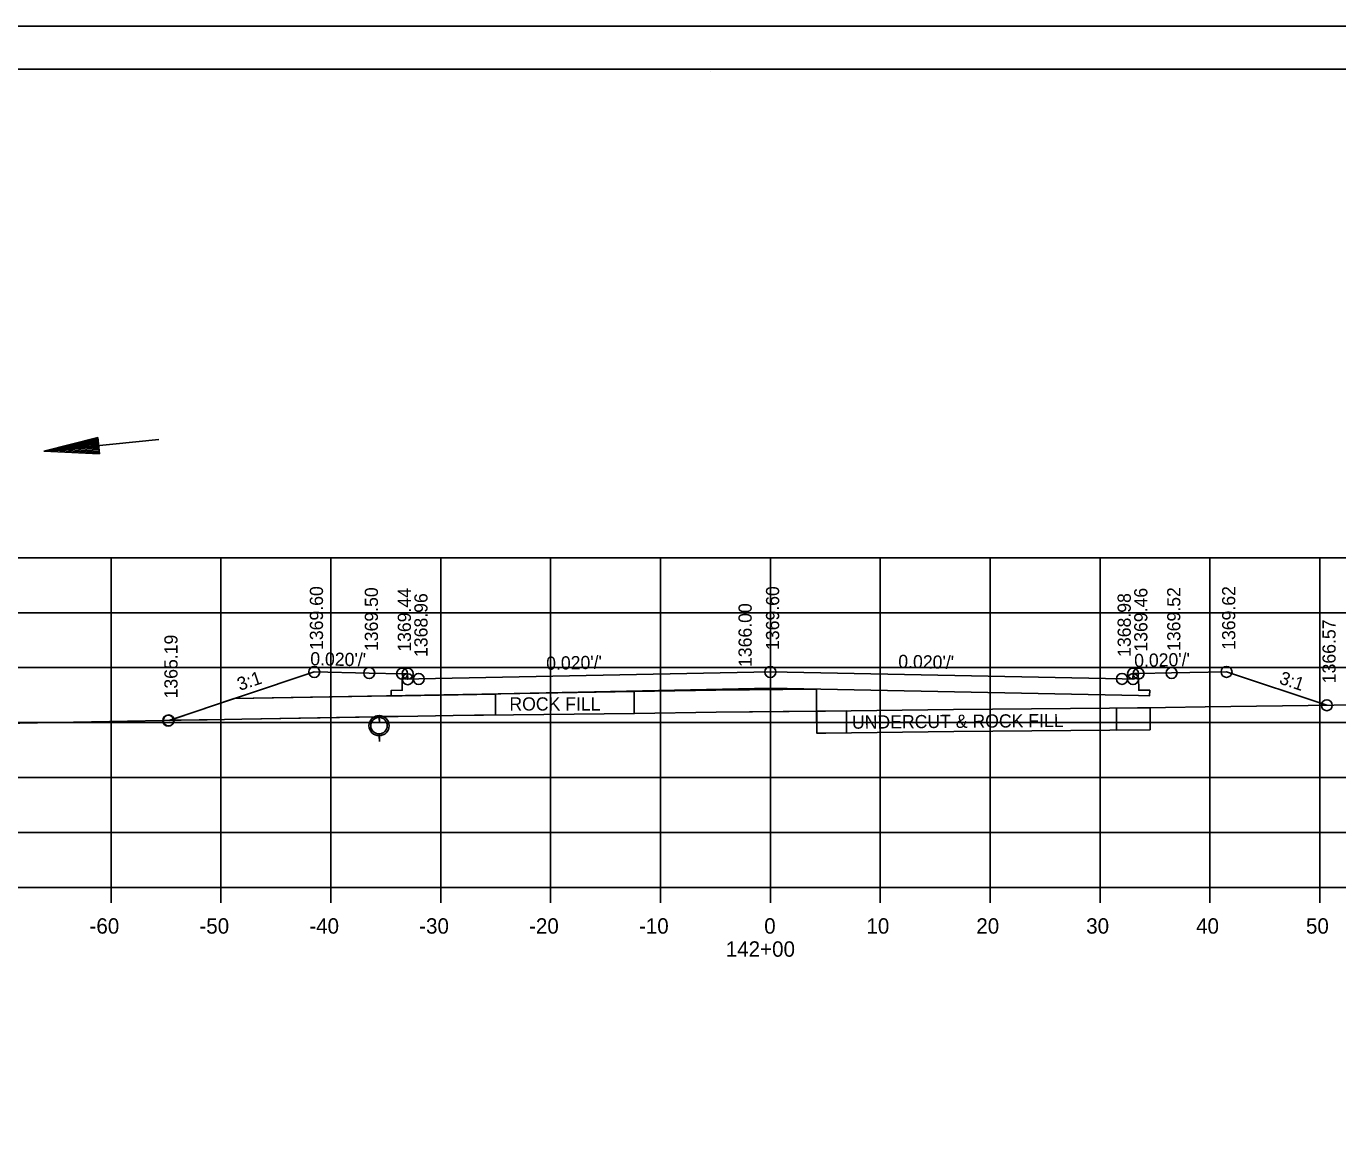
# Model space of a CAD drawing. Extents: x 1374311 to 1383814, y 384102 to 406278.
# Drawn here: x 1381560.9 to 1381680.3, y 389556.8 to 389658 of the extents above; entities that cross this region are included whole.
import ezdxf

# ---------------------------------------------------------------- set-up
doc = ezdxf.new("R2010")
doc.units = 0
for name, color, linetype in [('R_Axis', 7, 'Continuous'), ('R_Axis Annot', 7, 'Continuous'), ('R_Border', 7, 'Continuous'), ('R_Draft', 7, 'Continuous'), ('R_Exist Surface', 7, 'Continuous'), ('R_Fin Surface', 7, 'Continuous'), ('R_Grid', 7, 'Continuous'), ('R_No Plot', 7, 'Continuous'), ('R_Water', 7, 'Continuous'), ('R_Xsect Elev', 7, 'Continuous'), ('R_Xsect Slope', 7, 'Continuous')]:
    doc.layers.add(name, color=color, linetype=linetype)

msp = doc.modelspace()

# ---------------------------------------------------------------- linework, layer by layer
at = {"layer": 'R_Axis'}
for p, q in [((1381488.66, 389579.69), (1381768.66, 389579.69)), ((1381568.66, 389578.29), (1381568.66, 389579.69)), ((1381578.66, 389578.29), (1381578.66, 389579.69)), ((1381588.66, 389578.29), (1381588.66, 389579.69)), ((1381598.66, 389578.29), (1381598.66, 389579.69)), ((1381608.66, 389578.29), (1381608.66, 389579.69)), ((1381618.66, 389578.29), (1381618.66, 389579.69)), ((1381628.66, 389578.29), (1381628.66, 389579.69)), ((1381638.66, 389578.29), (1381638.66, 389579.69)), ((1381648.66, 389578.29), (1381648.66, 389579.69)), ((1381658.66, 389578.29), (1381658.66, 389579.69)), ((1381668.66, 389578.29), (1381668.66, 389579.69)), ((1381678.66, 389578.29), (1381678.66, 389579.69))]:
    msp.add_line(p, q, dxfattribs=at)
at = {"layer": 'R_Border'}
for p, q in [((1381470.66, 389654.15), (1381786.84, 389654.15)), ((1381623.18, 389653.89), (1381623.18, 389653.89)), ((1381623.18, 389653.89), (1381623.18, 389653.89))]:
    msp.add_line(p, q, dxfattribs=at)
at = {"layer": 'R_Draft'}
for p, q in [((1381567.45, 389620.64), (1381562.55, 389619.4)), ((1381567.47, 389620.52), (1381563.38, 389619.48)), ((1381567.48, 389620.39), (1381564.24, 389619.57)), ((1381567.49, 389620.27), (1381565.07, 389619.65)), ((1381567.5, 389620.14), (1381565.91, 389619.74)), ((1381567.45, 389620.64), (1381567.6, 389619.15)), ((1381567.6, 389619.15), (1381562.55, 389619.4)), ((1381567.59, 389619.27), (1381563.38, 389619.48)), ((1381567.58, 389619.4), (1381564.24, 389619.57)), ((1381567.57, 389619.53), (1381565.07, 389619.65)), ((1381567.55, 389619.65), (1381565.91, 389619.74)), ((1381567.52, 389620.01), (1381566.74, 389619.82)), ((1381567.54, 389619.78), (1381566.74, 389619.82))]:
    msp.add_line(p, q, dxfattribs=at)
at = {"layer": 'R_Exist Surface'}
for p, q in [((1381593.06, 389595.33), (1381593.09, 389594.8)), ((1381593.06, 389593.5), (1381593.09, 389592.97))]:
    msp.add_line(p, q, dxfattribs=at)
msp.add_lwpolyline([(1381488.66, 389593.76), (1381504.61, 389594.06), (1381507.88, 389594.12), (1381515.14, 389594.19), (1381535.24, 389594.24), (1381550.51, 389594.43), (1381557.06, 389594.58), (1381576.68, 389594.94), (1381577.4, 389594.94), (1381580.56, 389595.01), (1381596.57, 389595.29), (1381599.8, 389595.35), (1381616.3, 389595.51), (1381623.73, 389595.65), (1381633.69, 389595.74), (1381645.34, 389595.87), (1381659.53, 389595.99), (1381664.62, 389596.06), (1381668.22, 389596.12), (1381693.97, 389596.46)], dxfattribs=at)
msp.add_circle((1381593.05, 389594.41), 0.917, dxfattribs=at)
at = {"layer": 'R_Fin Surface'}
for p, q in [((1381616.27, 389597.51), (1381616.28, 389595.51)), ((1381616.28, 389597.51), (1381616.28, 389595.51)), ((1381632.87, 389595.73), (1381632.85, 389597.73)), ((1381579.87, 389596.87), (1381574.39, 389595.04)), ((1381603.64, 389597.31), (1381603.64, 389595.39)), ((1381603.64, 389595.39), (1381603.64, 389597.29)), ((1381593.06, 389595.33), (1381593.06, 389595.32)), ((1381632.87, 389595.73), (1381632.89, 389593.73)), ((1381635.59, 389595.76), (1381635.59, 389593.76)), ((1381635.59, 389593.76), (1381635.59, 389595.76)), ((1381663.22, 389596.04), (1381660.17, 389596)), ((1381660.17, 389596), (1381660.17, 389594)), ((1381660.17, 389596), (1381660.17, 389594)), ((1381663.21, 389594.04), (1381663.22, 389596.04)), ((1381660.17, 389594), (1381663.21, 389594.04))]:
    msp.add_line(p, q, dxfattribs=at)
for points in [[(1381573.91, 389594.89), (1381587.15, 389599.3), (1381592.15, 389599.2), (1381595.15, 389599.14), (1381595.65, 389599.14), (1381595.66, 389598.64), (1381596.66, 389598.66), (1381628.66, 389599.3), (1381660.66, 389598.67), (1381661.66, 389598.65), (1381661.67, 389599.15), (1381662.17, 389599.15), (1381665.17, 389599.21), (1381670.17, 389599.31), (1381679.3, 389596.27)], [(1381662.17, 389598.79), (1381662.18, 389597.64), (1381663.18, 389597.64), (1381663.17, 389597.14), (1381662.17, 389597.15), (1381628.66, 389597.81), (1381595.15, 389597.14), (1381594.15, 389597.12), (1381594.16, 389597.62), (1381595.16, 389597.63), (1381595.15, 389598.78)], [(1381579.87, 389596.87), (1381616.27, 389597.51), (1381623.7, 389597.65), (1381632.85, 389597.73)], [(1381632.85, 389597.73), (1381623.7, 389597.65), (1381616.27, 389597.51)], [(1381632.85, 389597.73), (1381632.89, 389593.73), (1381633.71, 389593.74), (1381645.36, 389593.87), (1381659.55, 389593.99), (1381663.21, 389594.04), (1381663.22, 389596.04)], [(1381603.64, 389597.29), (1381595.15, 389597.14), (1381594.15, 389597.12), (1381579.87, 389596.87)], [(1381574.41, 389594.9), (1381576.68, 389594.94), (1381577.4, 389594.94), (1381580.56, 389595.01), (1381592.63, 389595.22)], [(1381593.06, 389595.32), (1381593.06, 389595.33)], [(1381593.44, 389595.24), (1381596.57, 389595.29), (1381599.8, 389595.35), (1381603.64, 389595.39)], [(1381616.28, 389595.51), (1381616.3, 389595.51), (1381623.73, 389595.65), (1381632.87, 389595.73)], [(1381635.59, 389595.76), (1381633.69, 389595.74), (1381632.87, 389595.73)], [(1381632.89, 389593.73), (1381633.71, 389593.74), (1381635.59, 389593.76)]]:
    msp.add_lwpolyline(points, dxfattribs=at)
for centre, radius, start, end in [((1381573.91, 389594.89), 0.5, 1.047, 18.4349), ((1381593.05, 389594.41), 0.917, 89.5174, 117.0627), ((1381593.05, 389594.41), 0.917, 64.9734, 89.4967)]:
    msp.add_arc(centre, radius, start, end, dxfattribs=at)
at = {"layer": 'R_Grid'}
for p, q in [((1381488.66, 389609.69), (1381768.66, 389609.69)), ((1381568.66, 389579.69), (1381568.66, 389609.69)), ((1381578.66, 389579.69), (1381578.66, 389609.69)), ((1381588.66, 389579.69), (1381588.66, 389609.69)), ((1381598.66, 389579.69), (1381598.66, 389609.69)), ((1381608.66, 389579.69), (1381608.66, 389609.69)), ((1381618.66, 389579.69), (1381618.66, 389609.69)), ((1381628.66, 389579.69), (1381628.66, 389609.69)), ((1381638.66, 389579.69), (1381638.66, 389609.69)), ((1381648.66, 389579.69), (1381648.66, 389609.69)), ((1381658.66, 389579.69), (1381658.66, 389609.69)), ((1381668.66, 389579.69), (1381668.66, 389609.69)), ((1381678.66, 389579.69), (1381678.66, 389609.69)), ((1381488.66, 389604.69), (1381768.66, 389604.69)), ((1381488.66, 389599.69), (1381768.66, 389599.69)), ((1381488.66, 389594.69), (1381768.66, 389594.69)), ((1381488.66, 389589.69), (1381768.66, 389589.69)), ((1381488.66, 389584.69), (1381768.66, 389584.69)), ((1381488.66, 389579.69), (1381768.66, 389579.69))]:
    msp.add_line(p, q, dxfattribs=at)
at = {"layer": 'R_No Plot'}
msp.add_line((1381458.26, 389658.05), (1381791.59, 389658.05), dxfattribs=at)
for points in [[(1381458.25, 389658.05), (1381791.59, 389658.05), (1381791.59, 389444.71), (1381458.25, 389444.71)], [(1381704.58, 389654.15), (1381704.58, 389644.27), (1381740.31, 389644.27), (1381740.31, 389641.35), (1381763.51, 389641.35), (1381763.51, 389618.14), (1381786.84, 389618.14), (1381786.84, 389448.69), (1381470.66, 389448.69), (1381470.66, 389654.15)]]:
    msp.add_lwpolyline(points, close=True, dxfattribs=at)
for centre in [(1381587.15, 389599.3), (1381587.15, 389599.3), (1381587.15, 389599.3), (1381628.66, 389599.3), (1381628.66, 389599.3), (1381628.66, 389599.3), (1381670.17, 389599.31), (1381670.17, 389599.31), (1381670.17, 389599.31), (1381592.15, 389599.2), (1381592.15, 389599.2), (1381592.15, 389599.2), (1381595.15, 389599.14), (1381595.15, 389599.14), (1381595.15, 389599.14), (1381595.65, 389599.14), (1381595.65, 389599.14), (1381595.65, 389599.14), (1381595.66, 389598.64), (1381596.66, 389598.66), (1381596.66, 389598.66), (1381596.66, 389598.66), (1381660.66, 389598.67), (1381660.66, 389598.67), (1381660.66, 389598.67), (1381661.66, 389598.65), (1381661.67, 389599.15), (1381661.67, 389599.15), (1381661.67, 389599.15), (1381662.17, 389599.15), (1381662.17, 389599.15), (1381662.17, 389599.15), (1381665.17, 389599.21), (1381665.17, 389599.21), (1381665.17, 389599.21), (1381679.3, 389596.27), (1381679.3, 389596.27), (1381679.3, 389596.27), (1381573.86, 389594.87), (1381573.86, 389594.87), (1381573.91, 389594.89), (1381573.91, 389594.89), (1381573.91, 389594.89), (1381573.91, 389594.89)]:
    msp.add_circle(centre, 0.5, dxfattribs=at)
at = {"layer": 'R_Water'}
for p, q in [((1381573.01, 389620.44), (1381562.55, 389619.4)), ((1381593.06, 389595.16), (1381593.09, 389594.64)), ((1381593.06, 389593.66), (1381593.09, 389593.14))]:
    msp.add_line(p, q, dxfattribs=at)
msp.add_circle((1381593.05, 389594.41), 0.75, dxfattribs=at)

# ---------------------------------------------------------------- texts
at = {"layer": 'R_Axis Annot'}
for s, p in [('-60', (1381566.7, 389575.49)), ('-50', (1381576.7, 389575.49)), ('-40', (1381586.7, 389575.49)), ('-30', (1381596.7, 389575.49)), ('-20', (1381606.7, 389575.49)), ('-10', (1381616.7, 389575.49)), ('0', (1381628.1, 389575.49)), ('10', (1381637.4, 389575.49)), ('20', (1381647.4, 389575.49)), ('30', (1381657.4, 389575.49)), ('40', (1381667.4, 389575.49)), ('50', (1381677.4, 389575.49)), ('142+00', (1381624.6, 389573.39))]:
    msp.add_text(s, height=1.4, dxfattribs=at).set_placement(p)
at = {"layer": 'R_Fin Surface'}
msp.add_text('ROCK FILL', height=1.2, dxfattribs=at).set_placement((1381604.91, 389595.79))
msp.add_text('UNDERCUT & ROCK FILL', height=1.2, rotation=0.4782, dxfattribs=at).set_placement((1381636.09, 389594.13))
at = {"layer": 'R_Xsect Elev'}
for s, p in [('1369.60', (1381587.95, 389601.3)), ('1369.50', (1381592.95, 389601.2)), ('1369.60', (1381629.46, 389601.3)), ('1369.52', (1381665.97, 389601.21)), ('1369.62', (1381670.97, 389601.31)), ('1369.44', (1381595.95, 389601.14)), ('1368.96', (1381597.46, 389600.66)), ('1368.98', (1381661.46, 389600.67)), ('1369.46', (1381662.97, 389601.15)), ('1366.00', (1381626.96, 389599.75)), ('1366.57', (1381680.1, 389598.27)), ('1365.19', (1381574.71, 389596.89))]:
    msp.add_text(s, height=1.2, rotation=90, dxfattribs=at).set_placement(p)
at = {"layer": 'R_Xsect Slope'}
for s, rotation, p in [("0.020'/'", 358.8542, (1381586.78, 389599.91)), ("0.020'/'", 1.1458, (1381661.78, 389599.74)), ("0.020'/'", 1.1458, (1381608.27, 389599.49)), ("0.020'/'", 358.8749, (1381640.29, 389599.67)), ('3:1', 18.4349, (1381580.37, 389597.57)), ('3:1', 341.5651, (1381674.89, 389598.26))]:
    msp.add_text(s, height=1.2, rotation=rotation, dxfattribs=at).set_placement(p)

doc.saveas('drawing.dxf')
